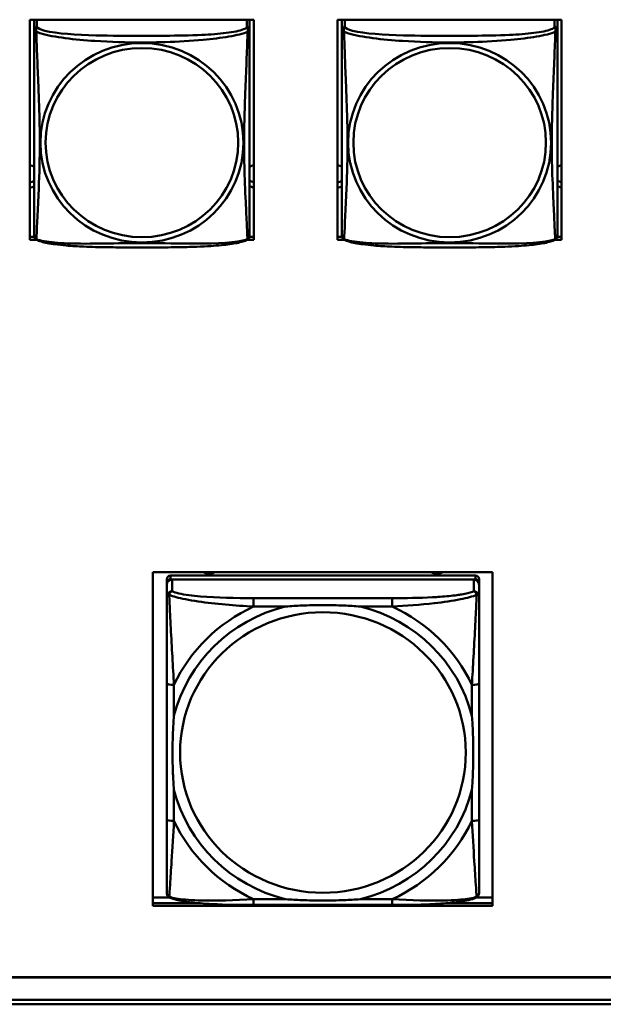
# Model space of a CAD drawing. Header units: inches. Extents: x 0.8 to 75.7, y -7.8 to 49.3.
# Tile 259 of 339: x 61.2 to 62.5, y 10.9 to 13.1. Entities that reach past the tile are written whole.
import ezdxf

# ---------------------------------------------------------------- set-up
doc = ezdxf.new("R2010")
doc.units = ezdxf.units.IN
doc.header["$MEASUREMENT"] = 0
doc.layers.add('Visible Edges(ROSSANSI)', color=7, linetype='Continuous', lineweight=50)
doc.layers.add('Visible Tangent Edges(ROSSANSI)', color=7, linetype='Continuous', lineweight=50)

msp = doc.modelspace()

# ---------------------------------------------------------------- linework, layer by layer
at = {"layer": 'Visible Edges(ROSSANSI)'}
for p, q in [((61.2308, 12.6071), (61.2308, 13.0896)), ((61.2308, 13.0896), (61.7223, 13.0896)), ((61.2408, 13.0861), (61.2408, 13.0685)), ((61.7132, 13.0685), (61.7132, 13.0861)), ((61.7223, 13.0896), (61.7223, 12.6071)), ((61.9058, 12.6071), (61.9058, 13.0896)), ((61.9058, 13.0896), (62.3973, 13.0896)), ((61.9158, 13.0861), (61.9158, 13.0685)), ((62.3882, 13.0685), (62.3882, 13.0861)), ((62.3973, 13.0896), (62.3973, 12.6071)), ((61.2308, 12.6132), (61.241, 12.6132)), ((61.713, 12.6132), (61.7223, 12.6132)), ((61.9058, 12.6132), (61.916, 12.6132)), ((62.388, 12.6132), (62.3973, 12.6132)), ((61.2456, 12.6071), (61.2308, 12.6071)), ((61.7223, 12.6071), (61.7084, 12.6071)), ((61.9206, 12.6071), (61.9058, 12.6071)), ((62.3973, 12.6071), (62.3834, 12.6071)), ((61.501, 11.1464), (61.501, 11.8779)), ((61.501, 11.8779), (62.2461, 11.8779)), ((62.2461, 11.8779), (62.2461, 11.1464)), ((61.5315, 11.8628), (61.5315, 11.8546)), ((61.5315, 11.1975), (61.5315, 11.8546)), ((62.2086, 11.8705), (61.5393, 11.8705)), ((61.5393, 11.8623), (62.2086, 11.8623)), ((62.2047, 11.8623), (61.5433, 11.8623)), ((62.2165, 11.8546), (62.2165, 11.8628)), ((62.2165, 11.8546), (62.2165, 11.8507)), ((61.5315, 11.8507), (61.5315, 11.8248)), ((62.2165, 11.8248), (62.2165, 11.8507)), ((61.6327, 11.8097), (61.6327, 11.8097)), ((61.5315, 11.6341), (61.5315, 11.3357)), ((62.2165, 11.3357), (62.2165, 11.6341)), ((61.501, 11.1645), (61.5378, 11.1645)), ((61.538, 11.1645), (61.5381, 11.1645)), ((62.2099, 11.1645), (62.21, 11.1645)), ((62.2102, 11.1645), (62.2461, 11.1645)), ((61.6002, 11.1525), (61.501, 11.1525)), ((61.501, 11.1525), (61.6006, 11.1525)), ((62.2461, 11.1464), (61.501, 11.1464)), ((62.026, 11.1483), (61.722, 11.1483)), ((62.1474, 11.1525), (62.2461, 11.1525)), ((62.2461, 11.1525), (62.1478, 11.1525)), ((56.4153, 10.9898), (69.0852, 10.9898)), ((69.0852, 10.9894), (56.4153, 10.9894)), ((56.4653, 10.9403), (69.1231, 10.9403)), ((69.1231, 10.9305), (56.4653, 10.9305))]:
    msp.add_line(p, q, dxfattribs=at)
for centre, start, end in [((61.2545, 12.6155), 180, 189.1496), ((61.6994, 12.6155), 350.8504, 360), ((61.9295, 12.6155), 180, 189.1496), ((62.3744, 12.6155), 350.8504, 360)]:
    msp.add_arc(centre, 0.0138, start, end, dxfattribs=at)
for centre, major_axis, start_param, end_param in [((61.2467, 13.0861), (-0.00591, 0), 5.637873, 6.283185), ((61.7073, 13.0861), (0.00591, 0), 0, 0.645312), ((61.9217, 13.0861), (-0.00591, 0), 5.637873, 6.283185), ((62.3823, 13.0861), (0.00591, 0), 0, 0.645312), ((61.2273, 12.7459), (0.0255, 0), 1.012755, 1.431657), ((61.7273, 12.7459), (0.0255, 0), 1.766847, 2.154575), ((61.9023, 12.7459), (0.0255, 0), 1.012755, 1.431657), ((62.4023, 12.7459), (0.0255, 0), 1.766847, 2.154575), ((61.2273, 12.7579), (0.0255, 0), 4.851528, 5.27043), ((61.2273, 12.7459), (-0.0255, 0), 1.709936, 2.128837), ((61.7273, 12.7579), (0.0255, 0), 4.12861, 4.516339), ((61.7273, 12.7459), (-0.0255, 0), 0.987017, 1.374746), ((61.9023, 12.7579), (0.0255, 0), 4.851528, 5.27043), ((61.9023, 12.7459), (-0.0255, 0), 1.709936, 2.128837), ((62.4023, 12.7579), (0.0255, 0), 4.12861, 4.516339), ((62.4023, 12.7459), (-0.0255, 0), 0.987017, 1.374746), ((61.6243, 11.8996), (-0.0255, 0), 1.052165, 2.089427), ((62.1243, 11.8996), (-0.0255, 0), 1.052165, 2.089427), ((61.5393, 11.8628), (-0.00787, 0), 4.712389, 6.283185), ((61.5393, 11.8546), (-0.00787, 0), 4.712389, 6.283185), ((61.5433, 11.8507), (-0.0118, 0), 4.712389, 6.283185), ((62.2047, 11.8507), (0.0118, 0), 0, 1.570796), ((62.2086, 11.8628), (0.00787, 0), 0, 1.570796), ((62.2086, 11.8546), (0.00787, 0), 0, 1.570796), ((61.5433, 11.8248), (-0.0118, 0), 4.712389, 6.283185), ((62.2047, 11.8248), (0.0118, 0), 0, 1.570796), ((61.5393, 11.1975), (-0.00787, 0), 0, 0.047273), ((62.2086, 11.1975), (0.00787, 0), 6.271813, 6.283185)]:
    msp.add_ellipse(centre, major_axis=major_axis, ratio=0.981793, start_param=start_param, end_param=end_param, dxfattribs=at)
for points, knots in [([(61.2408, 13.0685), (61.2408, 13.0659), (61.2408, 13.0613), (61.2408, 13.0552), (61.2408, 13.0439), (61.2408, 13.0275), (61.2408, 13.0096), (61.2408, 12.9918), (61.2408, 12.9726), (61.2408, 12.9534), (61.2408, 12.9263), (61.2408, 12.8991), (61.2408, 12.8724), (61.2408, 12.8556), (61.2408, 12.839), (61.2408, 12.8224), (61.2408, 12.7892), (61.2408, 12.756), (61.2408, 12.7237), (61.2408, 12.6836), (61.2408, 12.6431), (61.2408, 12.6245), (61.2408, 12.6188), (61.2408, 12.6155), (61.2408, 12.6155)], [0.325731, 0.325731, 0.325731, 0.325731, 0.404774, 0.404774, 0.404774, 0.550532, 0.550532, 0.550532, 0.69629, 0.69629, 0.69629, 0.902598, 0.902598, 0.902598, 1.03154, 1.03154, 1.03154, 1.289425, 1.289425, 1.289425, 1.610774, 1.610774, 1.610774, 1.710218, 1.710218, 1.710218, 1.710218]), ([(61.7132, 12.6155), (61.7132, 12.6155), (61.7132, 12.6164), (61.7132, 12.618), (61.7132, 12.6227), (61.7132, 12.6336), (61.7132, 12.6475), (61.7132, 12.6613), (61.7132, 12.6779), (61.7132, 12.6953), (61.7132, 12.7199), (61.7132, 12.7463), (61.7132, 12.7727), (61.7132, 12.7892), (61.7132, 12.8058), (61.7132, 12.8224), (61.7132, 12.8556), (61.7132, 12.8889), (61.7132, 12.9229), (61.7132, 12.9652), (61.7132, 13.011), (61.7132, 13.0426), (61.7132, 13.055), (61.7132, 13.0644), (61.7132, 13.0685)], [0.352862, 0.352862, 0.352862, 0.352862, 0.404774, 0.404774, 0.404774, 0.550532, 0.550532, 0.550532, 0.69629, 0.69629, 0.69629, 0.902598, 0.902598, 0.902598, 1.03154, 1.03154, 1.03154, 1.289425, 1.289425, 1.289425, 1.610774, 1.610774, 1.610774, 1.73735, 1.73735, 1.73735, 1.73735]), ([(61.9158, 13.0685), (61.9158, 13.0659), (61.9158, 13.0613), (61.9158, 13.0552), (61.9158, 13.0439), (61.9158, 13.0275), (61.9158, 13.0096), (61.9158, 12.9918), (61.9158, 12.9726), (61.9158, 12.9534), (61.9158, 12.9263), (61.9158, 12.8991), (61.9158, 12.8724), (61.9158, 12.8556), (61.9158, 12.839), (61.9158, 12.8224), (61.9158, 12.7892), (61.9158, 12.756), (61.9158, 12.7237), (61.9158, 12.6836), (61.9158, 12.6431), (61.9158, 12.6245), (61.9158, 12.6188), (61.9158, 12.6155), (61.9158, 12.6155)], [0.325731, 0.325731, 0.325731, 0.325731, 0.404774, 0.404774, 0.404774, 0.550532, 0.550532, 0.550532, 0.69629, 0.69629, 0.69629, 0.902598, 0.902598, 0.902598, 1.03154, 1.03154, 1.03154, 1.289425, 1.289425, 1.289425, 1.610774, 1.610774, 1.610774, 1.710218, 1.710218, 1.710218, 1.710218]), ([(62.3882, 12.6155), (62.3882, 12.6155), (62.3882, 12.6164), (62.3882, 12.618), (62.3882, 12.6227), (62.3882, 12.6336), (62.3882, 12.6475), (62.3882, 12.6613), (62.3882, 12.6779), (62.3882, 12.6953), (62.3882, 12.7199), (62.3882, 12.7463), (62.3882, 12.7727), (62.3882, 12.7892), (62.3882, 12.8058), (62.3882, 12.8224), (62.3882, 12.8556), (62.3882, 12.8889), (62.3882, 12.9229), (62.3882, 12.9652), (62.3882, 13.011), (62.3882, 13.0426), (62.3882, 13.055), (62.3882, 13.0644), (62.3882, 13.0685)], [0.352862, 0.352862, 0.352862, 0.352862, 0.404774, 0.404774, 0.404774, 0.550532, 0.550532, 0.550532, 0.69629, 0.69629, 0.69629, 0.902598, 0.902598, 0.902598, 1.03154, 1.03154, 1.03154, 1.289425, 1.289425, 1.289425, 1.610774, 1.610774, 1.610774, 1.73735, 1.73735, 1.73735, 1.73735]), ([(61.245, 12.6074), (61.2444, 12.6077), (61.2439, 12.6081), (61.243, 12.6089), (61.2426, 12.6093), (61.242, 12.6102), (61.2418, 12.6107), (61.2414, 12.6115), (61.2413, 12.6119), (61.2411, 12.6126), (61.241, 12.613), (61.2409, 12.6133)], [0.02273771, 0.02273771, 0.02273771, 0.02273771, 0.02954865, 0.02954865, 0.03635958, 0.03635958, 0.04317052, 0.04317052, 0.04998146, 0.04998146, 0.0567924, 0.0567924, 0.0567924, 0.0567924]), ([(61.709, 12.6074), (61.7096, 12.6077), (61.7101, 12.6081), (61.711, 12.6089), (61.7114, 12.6093), (61.712, 12.6102), (61.7122, 12.6107), (61.7126, 12.6115), (61.7127, 12.6119), (61.7129, 12.6126), (61.713, 12.613), (61.713, 12.6133)], [0.02273771, 0.02273771, 0.02273771, 0.02273771, 0.02954865, 0.02954865, 0.03635958, 0.03635958, 0.04317052, 0.04317052, 0.04998146, 0.04998146, 0.0567924, 0.0567924, 0.0567924, 0.0567924]), ([(61.92, 12.6074), (61.9194, 12.6077), (61.9189, 12.6081), (61.918, 12.6089), (61.9176, 12.6093), (61.917, 12.6102), (61.9168, 12.6107), (61.9164, 12.6115), (61.9163, 12.6119), (61.9161, 12.6126), (61.916, 12.613), (61.9159, 12.6133)], [0.02273771, 0.02273771, 0.02273771, 0.02273771, 0.02954865, 0.02954865, 0.03635958, 0.03635958, 0.04317052, 0.04317052, 0.04998146, 0.04998146, 0.0567924, 0.0567924, 0.0567924, 0.0567924]), ([(62.384, 12.6074), (62.3846, 12.6077), (62.3851, 12.6081), (62.386, 12.6089), (62.3864, 12.6093), (62.387, 12.6102), (62.3872, 12.6107), (62.3876, 12.6115), (62.3877, 12.6119), (62.3879, 12.6126), (62.388, 12.613), (62.388, 12.6133)], [0.02273771, 0.02273771, 0.02273771, 0.02273771, 0.02954865, 0.02954865, 0.03635958, 0.03635958, 0.04317052, 0.04317052, 0.04998146, 0.04998146, 0.0567924, 0.0567924, 0.0567924, 0.0567924]), ([(61.709, 12.6074), (61.7057, 12.6056), (61.7021, 12.6043), (61.6941, 12.6019), (61.6897, 12.6009), (61.6802, 12.599), (61.6752, 12.5981), (61.664, 12.5966), (61.6578, 12.5958), (61.6439, 12.5944), (61.6362, 12.5938), (61.6184, 12.5926), (61.6081, 12.5921), (61.5832, 12.5912), (61.5685, 12.5908), (61.5368, 12.5904), (61.5198, 12.5903), (61.4858, 12.5902), (61.4688, 12.5902), (61.4348, 12.5903), (61.4178, 12.5904), (61.3838, 12.5909), (61.3666, 12.5913), (61.3364, 12.5926), (61.3233, 12.5933), (61.3023, 12.5952), (61.2942, 12.596), (61.2806, 12.5979), (61.2749, 12.5988), (61.2648, 12.6008), (61.2604, 12.6018), (61.2522, 12.6042), (61.2485, 12.6055), (61.245, 12.6074)], [-1.678204, -1.678204, -1.678204, -1.678204, -1.629815, -1.629815, -1.580861, -1.580861, -1.532583, -1.532583, -1.479316, -1.479316, -1.416961, -1.416961, -1.337799, -1.337799, -1.226353, -1.226353, -1.09702, -1.09702, -0.967687, -0.967687, -0.838354, -0.838354, -0.709022, -0.709022, -0.60577, -0.60577, -0.53827, -0.53827, -0.483941, -0.483941, -0.435529, -0.435529, -0.384876, -0.384876, -0.384876, -0.384876]), ([(62.384, 12.6074), (62.3807, 12.6056), (62.3771, 12.6043), (62.3691, 12.6019), (62.3647, 12.6009), (62.3552, 12.599), (62.3502, 12.5981), (62.339, 12.5966), (62.3328, 12.5958), (62.3189, 12.5944), (62.3112, 12.5938), (62.2934, 12.5926), (62.2831, 12.5921), (62.2582, 12.5912), (62.2435, 12.5908), (62.2118, 12.5904), (62.1948, 12.5903), (62.1608, 12.5902), (62.1438, 12.5902), (62.1098, 12.5903), (62.0928, 12.5904), (62.0588, 12.5909), (62.0416, 12.5913), (62.0114, 12.5926), (61.9983, 12.5933), (61.9773, 12.5952), (61.9692, 12.596), (61.9556, 12.5979), (61.9499, 12.5988), (61.9398, 12.6008), (61.9354, 12.6018), (61.9272, 12.6042), (61.9235, 12.6055), (61.92, 12.6074)], [-1.678204, -1.678204, -1.678204, -1.678204, -1.629815, -1.629815, -1.580861, -1.580861, -1.532583, -1.532583, -1.479316, -1.479316, -1.416961, -1.416961, -1.337799, -1.337799, -1.226353, -1.226353, -1.09702, -1.09702, -0.967687, -0.967687, -0.838354, -0.838354, -0.709022, -0.709022, -0.60577, -0.60577, -0.53827, -0.53827, -0.483941, -0.483941, -0.435529, -0.435529, -0.384876, -0.384876, -0.384876, -0.384876]), ([(61.5315, 11.8248), (61.5315, 11.8235), (61.5315, 11.8221), (61.5315, 11.8129), (61.5315, 11.8028), (61.5315, 11.788), (61.5315, 11.7841), (61.5315, 11.7711), (61.5315, 11.7616), (61.5315, 11.7481), (61.5315, 11.7443), (61.5315, 11.7054), (61.5315, 11.6689), (61.5315, 11.6341)], [-0.5252205, -0.5252205, -0.5252205, -0.5252205, -0.5065022, -0.5065022, -0.4084798, -0.4084798, -0.3752494, -0.3752494, -0.3002876, -0.3002876, -0.2703772, -0.2703772, 0, 0, 0, 0]), ([(62.2165, 11.6341), (62.2165, 11.6727), (62.2165, 11.7237), (62.2165, 11.7901), (62.2165, 11.8144), (62.2165, 11.8248)], [0, 0, 0, 0, 0.300126, 0.3751575, 0.5252205, 0.5252205, 0.5252205, 0.5252205]), ([(61.7912, 11.8027), (61.7916, 11.8027), (61.792, 11.8028), (61.8041, 11.8037), (61.8157, 11.8044), (61.8429, 11.8055), (61.8584, 11.8059), (61.8895, 11.8059), (61.905, 11.8055), (61.9323, 11.8044), (61.9439, 11.8037), (61.956, 11.8028), (61.9564, 11.8027), (61.9567, 11.8027)], [-0.4163678, -0.4163678, -0.4163678, -0.4163678, -0.413424, -0.413424, -0.3242841, -0.3242841, -0.206712, -0.206712, -0.0891398, -0.0891398, 0, 0, 0.0029438, 0.0029438, 0.0029438, 0.0029438]), ([(61.5472, 11.4006), (61.5472, 11.401), (61.5472, 11.4014), (61.5463, 11.4132), (61.5456, 11.4247), (61.5444, 11.4514), (61.544, 11.4667), (61.544, 11.4972), (61.5444, 11.5124), (61.5456, 11.5391), (61.5463, 11.5505), (61.5472, 11.5624), (61.5472, 11.5628), (61.5472, 11.5631)], [-0.4163678, -0.4163678, -0.4163678, -0.4163678, -0.413424, -0.413424, -0.3242841, -0.3242841, -0.206712, -0.206712, -0.0891398, -0.0891398, 0, 0, 0.0029438, 0.0029438, 0.0029438, 0.0029438]), ([(62.2008, 11.5631), (62.2008, 11.5628), (62.2008, 11.5624), (62.2017, 11.5505), (62.2024, 11.5391), (62.2036, 11.5124), (62.2039, 11.4972), (62.2039, 11.4667), (62.2036, 11.4514), (62.2024, 11.4247), (62.2017, 11.4132), (62.2008, 11.4014), (62.2008, 11.401), (62.2008, 11.4006)], [-0.4163678, -0.4163678, -0.4163678, -0.4163678, -0.413424, -0.413424, -0.3242841, -0.3242841, -0.206712, -0.206712, -0.0891398, -0.0891398, 0, 0, 0.0029438, 0.0029438, 0.0029438, 0.0029438]), ([(61.5315, 11.3357), (61.5315, 11.3067), (61.5315, 11.2776), (61.5315, 11.2509), (61.5315, 11.2331), (61.5315, 11.2164), (61.5315, 11.2029), (61.5315, 11.1893), (61.5315, 11.1788), (61.5315, 11.1754)], [3.9382945, 3.9382945, 3.9382945, 3.9382945, 4.163389, 4.163389, 4.163389, 4.313452, 4.313452, 4.313452, 4.463515, 4.463515, 4.463515, 4.463515]), ([(62.2165, 11.1754), (62.2165, 11.1758), (62.2165, 11.1764), (62.2165, 11.177), (62.2165, 11.1803), (62.2165, 11.1865), (62.2165, 11.1942), (62.2165, 11.1969), (62.2165, 11.1998), (62.2165, 11.2028), (62.2165, 11.2123), (62.2165, 11.2234), (62.2165, 11.2352), (62.2165, 11.2403), (62.2165, 11.2455), (62.2165, 11.2509), (62.2165, 11.2775), (62.2165, 11.3067), (62.2165, 11.3357)], [-0.5252205, -0.5252205, -0.5252205, -0.5252205, -0.5065022, -0.5065022, -0.5065022, -0.4084798, -0.4084798, -0.4084798, -0.3750519, -0.3750519, -0.3750519, -0.2703772, -0.2703772, -0.2703772, -0.2250231, -0.2250231, -0.2250231, 0, 0, 0, 0]), ([(61.5391, 11.1638), (61.538, 11.1643), (61.5369, 11.165), (61.535, 11.1666), (61.5341, 11.1676), (61.5327, 11.1698), (61.5322, 11.171), (61.5316, 11.1734), (61.5315, 11.1744), (61.5315, 11.1754)], [0, 0, 0, 0, 0.00951361, 0.00951361, 0.01964413, 0.01964413, 0.03017496, 0.03017496, 0.03982728, 0.03982728, 0.03982728, 0.03982728]), ([(61.722, 11.1483), (61.6913, 11.1483), (61.6601, 11.1487), (61.6134, 11.1513), (61.5966, 11.1526), (61.5732, 11.1556), (61.5654, 11.1568), (61.551, 11.1598), (61.5446, 11.1616), (61.539, 11.1639)], [0, 0, 0, 0, 0.2339042, 0.2339042, 0.3694822, 0.3694822, 0.4455019, 0.4455019, 0.5257, 0.5257, 0.5257, 0.5257]), ([(62.2089, 11.1639), (62.2001, 11.1602), (62.1886, 11.1578), (62.1641, 11.1541), (62.1515, 11.1527), (62.1229, 11.1505), (62.1064, 11.1497), (62.0687, 11.1485), (62.0473, 11.1483), (62.026, 11.1483)], [0, 0, 0, 0, 0.1282055, 0.1282055, 0.2348611, 0.2348611, 0.3632627, 0.3632627, 0.525736, 0.525736, 0.525736, 0.525736]), ([(62.2165, 11.1754), (62.2165, 11.1743), (62.2164, 11.173), (62.2156, 11.1706), (62.2151, 11.1695), (62.2138, 11.1674), (62.2129, 11.1665), (62.211, 11.1649), (62.21, 11.1643), (62.2089, 11.1638)], [0, 0, 0, 0, 0.01131809, 0.01131809, 0.02081769, 0.02081769, 0.03070675, 0.03070675, 0.03982221, 0.03982221, 0.03982221, 0.03982221]), ([(61.9567, 11.1611), (61.9564, 11.161), (61.956, 11.161), (61.9439, 11.1601), (61.9323, 11.1595), (61.905, 11.1583), (61.8895, 11.158), (61.8584, 11.158), (61.8429, 11.1583), (61.8157, 11.1595), (61.8041, 11.1601), (61.792, 11.161), (61.7916, 11.161), (61.7912, 11.1611)], [-0.4163678, -0.4163678, -0.4163678, -0.4163678, -0.413424, -0.413424, -0.3242841, -0.3242841, -0.206712, -0.206712, -0.0891398, -0.0891398, 0, 0, 0.0029438, 0.0029438, 0.0029438, 0.0029438])]:
    msp.add_open_spline(points, degree=3, knots=knots, dxfattribs=at)
at = {"layer": 'Visible Tangent Edges(ROSSANSI)'}
for p, q in [((61.2467, 13.0743), (61.2467, 13.0896)), ((61.7073, 13.0896), (61.7073, 13.0743)), ((61.9217, 13.0743), (61.9217, 13.0896)), ((62.3823, 13.0896), (62.3823, 13.0743)), ((61.5393, 11.8623), (61.5393, 11.8705)), ((61.5433, 11.8364), (61.5433, 11.8623)), ((62.2047, 11.8623), (62.2047, 11.8364)), ((62.2086, 11.8705), (62.2086, 11.8623)), ((61.722, 11.8212), (61.722, 11.8027)), ((62.026, 11.8212), (61.722, 11.8212)), ((62.026, 11.8212), (62.026, 11.8027)), ((61.722, 11.8027), (61.7912, 11.8027)), ((61.9567, 11.8027), (62.026, 11.8027)), ((61.5472, 11.5631), (61.5472, 11.6311)), ((62.2008, 11.6311), (62.2008, 11.5631)), ((61.5472, 11.3327), (61.5472, 11.4006)), ((62.2008, 11.4006), (62.2008, 11.3327)), ((61.722, 11.1611), (61.722, 11.1483)), ((61.7912, 11.1611), (61.722, 11.1611)), ((62.026, 11.1611), (61.9567, 11.1611)), ((62.026, 11.1611), (62.026, 11.1483))]:
    msp.add_line(p, q, dxfattribs=at)
for centre, major_axis, ratio, start_param, end_param in [((61.2467, 13.0685), (-0.00591, 0), 0.981793, 4.712389, 6.283185), ((61.7073, 13.0685), (0.00591, 0), 0.981793, 0, 1.570796), ((61.9217, 13.0685), (-0.00591, 0), 0.981793, 4.712389, 6.283185), ((62.3823, 13.0685), (0.00591, 0), 0.981793, 0, 1.570796), ((61.874, 11.4819), (-0.3371, 0), 0.981793, 4.960405, 6.035169), ((61.874, 11.4819), (-0.3604, 0), 0.981793, 5.147686, 5.847888), ((61.874, 11.4819), (0.3371, 0), 0.981793, 0.248016, 1.32278), ((61.874, 11.4819), (-0.3604, 0), 0.981793, 3.57689, 4.277092), ((61.5472, 11.6341), (-0.0157, 0), 0.189952, 0, 1.570796), ((62.2008, 11.6341), (0.0157, 0), 0.189952, 4.712389, 6.283185), ((61.874, 11.4819), (-0.3371, 0), 0.981793, 0.248016, 1.32278), ((61.874, 11.4819), (0.3371, 0), 0.981793, 4.960405, 6.035169), ((61.5472, 11.3357), (-0.0157, 0), 0.189952, 0, 1.570796), ((62.2008, 11.3357), (0.0157, 0), 0.189952, 4.712389, 6.283185), ((61.874, 11.4819), (0.3604, 0), 0.981793, 3.57689, 4.277092), ((61.874, 11.4819), (0.3604, 0), 0.981793, 5.147686, 5.847888)]:
    msp.add_ellipse(centre, major_axis=major_axis, ratio=ratio, start_param=start_param, end_param=end_param, dxfattribs=at)
for centre, major_axis in [((61.477, 12.8198), (-0.2227, 0)), ((61.477, 12.82), (-0.2113, 0)), ((62.152, 12.8198), (-0.2227, 0)), ((62.152, 12.82), (-0.2113, 0)), ((61.874, 11.4826), (-0.3133, 0))]:
    msp.add_ellipse(centre, major_axis=major_axis, ratio=0.981793, dxfattribs=at)
for points, knots in [([(61.2408, 13.0685), (61.2408, 13.0682), (61.2408, 13.0679), (61.2408, 13.0675), (61.2409, 13.0673), (61.241, 13.067), (61.2411, 13.0669), (61.2412, 13.0667), (61.2413, 13.0666), (61.2415, 13.0663), (61.2417, 13.0661), (61.2423, 13.0656), (61.2428, 13.0652), (61.2439, 13.0643), (61.2445, 13.0638), (61.2453, 13.0632)], [-0.0844808, -0.0844808, -0.0844808, -0.0844808, -0.06943799, -0.06943799, -0.05587828, -0.05587828, -0.04740346, -0.04740346, -0.04210669, -0.04210669, -0.03151317, -0.03151317, -0.01456352, -0.01456352, 0.00026741, 0.00026741, 0.00026741, 0.00026741]), ([(61.2453, 13.0632), (61.2451, 13.0643), (61.245, 13.0653), (61.2449, 13.0673), (61.245, 13.0682), (61.2451, 13.0695), (61.2452, 13.07), (61.2454, 13.0706), (61.2455, 13.0708), (61.2456, 13.0713), (61.2457, 13.0716), (61.246, 13.0723), (61.2461, 13.0727), (61.2465, 13.0735), (61.2466, 13.0739), (61.2467, 13.0743)], [-0.00026741, -0.00026741, -0.00026741, -0.00026741, 0.01456352, 0.01456352, 0.03151317, 0.03151317, 0.04210669, 0.04210669, 0.04740346, 0.04740346, 0.05587828, 0.05587828, 0.06943799, 0.06943799, 0.0844808, 0.0844808, 0.0844808, 0.0844808]), ([(61.2453, 12.6082), (61.2454, 12.6098), (61.2456, 12.6121), (61.2457, 12.615), (61.2468, 12.6349), (61.2489, 12.678), (61.2506, 12.7195), (61.252, 12.7528), (61.253, 12.7863), (61.253, 12.8198), (61.253, 12.8365), (61.2528, 12.8533), (61.2523, 12.8703), (61.2517, 12.8975), (61.2505, 12.9256), (61.2493, 12.9541), (61.2485, 12.9743), (61.2477, 12.9948), (61.247, 13.014), (61.2462, 13.0331), (61.2456, 13.0508), (61.2453, 13.0632)], [-1.657319, -1.657319, -1.657319, -1.657319, -1.610774, -1.610774, -1.610774, -1.289425, -1.289425, -1.289425, -1.03154, -1.03154, -1.03154, -0.902598, -0.902598, -0.902598, -0.69629, -0.69629, -0.69629, -0.550532, -0.550532, -0.550532, -0.405761, -0.405761, -0.405761, -0.405761]), ([(61.2453, 13.0632), (61.2481, 13.0619), (61.2516, 13.0606), (61.2556, 13.0594), (61.2833, 13.0511), (61.3303, 13.0459), (61.3738, 13.043), (61.4087, 13.0407), (61.4429, 13.0397), (61.477, 13.0397), (61.494, 13.0397), (61.5111, 13.04), (61.5282, 13.0405), (61.5557, 13.0414), (61.5839, 13.043), (61.6115, 13.0455), (61.6311, 13.0473), (61.6504, 13.0496), (61.6677, 13.0526), (61.6849, 13.0555), (61.6998, 13.0592), (61.7087, 13.0632)], [-1.657319, -1.657319, -1.657319, -1.657319, -1.610774, -1.610774, -1.610774, -1.289425, -1.289425, -1.289425, -1.03154, -1.03154, -1.03154, -0.902598, -0.902598, -0.902598, -0.69629, -0.69629, -0.69629, -0.550532, -0.550532, -0.550532, -0.405761, -0.405761, -0.405761, -0.405761]), ([(61.7073, 13.0743), (61.7067, 13.0723), (61.704, 13.0703), (61.6996, 13.0685), (61.6915, 13.0652), (61.6776, 13.0625), (61.6614, 13.0605), (61.6453, 13.0585), (61.6271, 13.0572), (61.6085, 13.0563), (61.5821, 13.055), (61.5548, 13.0546), (61.5277, 13.0545), (61.5108, 13.0543), (61.4939, 13.0543), (61.477, 13.0543), (61.4431, 13.0543), (61.4093, 13.0543), (61.3756, 13.0552), (61.3336, 13.0563), (61.2897, 13.059), (61.2641, 13.0655), (61.254, 13.068), (61.2476, 13.0711), (61.2467, 13.0743)], [0.325731, 0.325731, 0.325731, 0.325731, 0.404774, 0.404774, 0.404774, 0.550532, 0.550532, 0.550532, 0.69629, 0.69629, 0.69629, 0.902598, 0.902598, 0.902598, 1.03154, 1.03154, 1.03154, 1.289425, 1.289425, 1.289425, 1.610774, 1.610774, 1.610774, 1.73735, 1.73735, 1.73735, 1.73735]), ([(61.7087, 13.0632), (61.7086, 13.0592), (61.7084, 13.0546), (61.7083, 13.0497), (61.7072, 13.0153), (61.705, 12.9661), (61.7033, 12.9221), (61.702, 12.8868), (61.701, 12.8532), (61.701, 12.8198), (61.701, 12.803), (61.7012, 12.7864), (61.7016, 12.7696), (61.7023, 12.7428), (61.7035, 12.7157), (61.7046, 12.6899), (61.7055, 12.6717), (61.7063, 12.6542), (61.707, 12.6395), (61.7077, 12.6249), (61.7083, 12.6132), (61.7087, 12.6082)], [-1.657319, -1.657319, -1.657319, -1.657319, -1.610774, -1.610774, -1.610774, -1.289425, -1.289425, -1.289425, -1.03154, -1.03154, -1.03154, -0.902598, -0.902598, -0.902598, -0.69629, -0.69629, -0.69629, -0.550532, -0.550532, -0.550532, -0.405761, -0.405761, -0.405761, -0.405761]), ([(61.7073, 13.0743), (61.7074, 13.0739), (61.7075, 13.0735), (61.7078, 13.0727), (61.708, 13.0723), (61.7083, 13.0716), (61.7084, 13.0713), (61.7085, 13.0708), (61.7086, 13.0706), (61.7087, 13.07), (61.7088, 13.0695), (61.709, 13.0682), (61.7091, 13.0673), (61.709, 13.0653), (61.7089, 13.0643), (61.7087, 13.0632)], [-0.0844808, -0.0844808, -0.0844808, -0.0844808, -0.06943799, -0.06943799, -0.05587828, -0.05587828, -0.04740346, -0.04740346, -0.04210669, -0.04210669, -0.03151317, -0.03151317, -0.01456352, -0.01456352, 0.00026741, 0.00026741, 0.00026741, 0.00026741]), ([(61.7087, 13.0632), (61.7094, 13.0638), (61.7101, 13.0643), (61.7112, 13.0652), (61.7117, 13.0656), (61.7123, 13.0661), (61.7125, 13.0663), (61.7127, 13.0666), (61.7127, 13.0667), (61.7129, 13.0669), (61.713, 13.067), (61.7131, 13.0673), (61.7131, 13.0675), (61.7132, 13.0679), (61.7132, 13.0682), (61.7132, 13.0685)], [-0.00026741, -0.00026741, -0.00026741, -0.00026741, 0.01456352, 0.01456352, 0.03151317, 0.03151317, 0.04210669, 0.04210669, 0.04740346, 0.04740346, 0.05587828, 0.05587828, 0.06943799, 0.06943799, 0.0844808, 0.0844808, 0.0844808, 0.0844808]), ([(61.9158, 13.0685), (61.9158, 13.0682), (61.9158, 13.0679), (61.9158, 13.0675), (61.9159, 13.0673), (61.916, 13.067), (61.9161, 13.0669), (61.9162, 13.0667), (61.9163, 13.0666), (61.9165, 13.0663), (61.9167, 13.0661), (61.9173, 13.0656), (61.9178, 13.0652), (61.9189, 13.0643), (61.9195, 13.0638), (61.9203, 13.0632)], [-0.0844808, -0.0844808, -0.0844808, -0.0844808, -0.06943799, -0.06943799, -0.05587828, -0.05587828, -0.04740346, -0.04740346, -0.04210669, -0.04210669, -0.03151317, -0.03151317, -0.01456352, -0.01456352, 0.00026741, 0.00026741, 0.00026741, 0.00026741]), ([(61.9203, 13.0632), (61.9201, 13.0643), (61.92, 13.0653), (61.9199, 13.0673), (61.92, 13.0682), (61.9201, 13.0695), (61.9202, 13.07), (61.9204, 13.0706), (61.9205, 13.0708), (61.9206, 13.0713), (61.9207, 13.0716), (61.921, 13.0723), (61.9211, 13.0727), (61.9215, 13.0735), (61.9216, 13.0739), (61.9217, 13.0743)], [-0.00026741, -0.00026741, -0.00026741, -0.00026741, 0.01456352, 0.01456352, 0.03151317, 0.03151317, 0.04210669, 0.04210669, 0.04740346, 0.04740346, 0.05587828, 0.05587828, 0.06943799, 0.06943799, 0.0844808, 0.0844808, 0.0844808, 0.0844808]), ([(61.9203, 12.6082), (61.9204, 12.6098), (61.9206, 12.6121), (61.9207, 12.615), (61.9218, 12.6349), (61.9239, 12.678), (61.9256, 12.7195), (61.927, 12.7528), (61.928, 12.7863), (61.928, 12.8198), (61.928, 12.8365), (61.9278, 12.8533), (61.9273, 12.8703), (61.9267, 12.8975), (61.9255, 12.9256), (61.9243, 12.9541), (61.9235, 12.9743), (61.9227, 12.9948), (61.922, 13.014), (61.9212, 13.0331), (61.9206, 13.0508), (61.9203, 13.0632)], [-1.657319, -1.657319, -1.657319, -1.657319, -1.610774, -1.610774, -1.610774, -1.289425, -1.289425, -1.289425, -1.03154, -1.03154, -1.03154, -0.902598, -0.902598, -0.902598, -0.69629, -0.69629, -0.69629, -0.550532, -0.550532, -0.550532, -0.405761, -0.405761, -0.405761, -0.405761]), ([(61.9203, 13.0632), (61.9231, 13.0619), (61.9266, 13.0606), (61.9306, 13.0594), (61.9583, 13.0511), (62.0053, 13.0459), (62.0488, 13.043), (62.0837, 13.0407), (62.1179, 13.0397), (62.152, 13.0397), (62.169, 13.0397), (62.1861, 13.04), (62.2032, 13.0405), (62.2307, 13.0414), (62.2589, 13.043), (62.2865, 13.0455), (62.3061, 13.0473), (62.3254, 13.0496), (62.3427, 13.0526), (62.3599, 13.0555), (62.3748, 13.0592), (62.3837, 13.0632)], [-1.657319, -1.657319, -1.657319, -1.657319, -1.610774, -1.610774, -1.610774, -1.289425, -1.289425, -1.289425, -1.03154, -1.03154, -1.03154, -0.902598, -0.902598, -0.902598, -0.69629, -0.69629, -0.69629, -0.550532, -0.550532, -0.550532, -0.405761, -0.405761, -0.405761, -0.405761]), ([(62.3823, 13.0743), (62.3817, 13.0723), (62.379, 13.0703), (62.3746, 13.0685), (62.3665, 13.0652), (62.3526, 13.0625), (62.3364, 13.0605), (62.3203, 13.0585), (62.3021, 13.0572), (62.2835, 13.0563), (62.2571, 13.055), (62.2298, 13.0546), (62.2027, 13.0545), (62.1858, 13.0543), (62.1689, 13.0543), (62.152, 13.0543), (62.1181, 13.0543), (62.0843, 13.0543), (62.0506, 13.0552), (62.0086, 13.0563), (61.9647, 13.059), (61.9391, 13.0655), (61.929, 13.068), (61.9226, 13.0711), (61.9217, 13.0743)], [0.325731, 0.325731, 0.325731, 0.325731, 0.404774, 0.404774, 0.404774, 0.550532, 0.550532, 0.550532, 0.69629, 0.69629, 0.69629, 0.902598, 0.902598, 0.902598, 1.03154, 1.03154, 1.03154, 1.289425, 1.289425, 1.289425, 1.610774, 1.610774, 1.610774, 1.73735, 1.73735, 1.73735, 1.73735]), ([(62.3837, 13.0632), (62.3836, 13.0592), (62.3834, 13.0546), (62.3833, 13.0497), (62.3822, 13.0153), (62.38, 12.9661), (62.3783, 12.9221), (62.377, 12.8868), (62.376, 12.8532), (62.376, 12.8198), (62.376, 12.803), (62.3762, 12.7864), (62.3766, 12.7696), (62.3773, 12.7428), (62.3785, 12.7157), (62.3796, 12.6899), (62.3805, 12.6717), (62.3813, 12.6542), (62.382, 12.6395), (62.3827, 12.6249), (62.3833, 12.6132), (62.3837, 12.6082)], [-1.657319, -1.657319, -1.657319, -1.657319, -1.610774, -1.610774, -1.610774, -1.289425, -1.289425, -1.289425, -1.03154, -1.03154, -1.03154, -0.902598, -0.902598, -0.902598, -0.69629, -0.69629, -0.69629, -0.550532, -0.550532, -0.550532, -0.405761, -0.405761, -0.405761, -0.405761]), ([(62.3823, 13.0743), (62.3824, 13.0739), (62.3825, 13.0735), (62.3828, 13.0727), (62.383, 13.0723), (62.3833, 13.0716), (62.3834, 13.0713), (62.3835, 13.0708), (62.3836, 13.0706), (62.3837, 13.07), (62.3838, 13.0695), (62.384, 13.0682), (62.3841, 13.0673), (62.384, 13.0653), (62.3839, 13.0643), (62.3837, 13.0632)], [-0.0844808, -0.0844808, -0.0844808, -0.0844808, -0.06943799, -0.06943799, -0.05587828, -0.05587828, -0.04740346, -0.04740346, -0.04210669, -0.04210669, -0.03151317, -0.03151317, -0.01456352, -0.01456352, 0.00026741, 0.00026741, 0.00026741, 0.00026741]), ([(62.3837, 13.0632), (62.3844, 13.0638), (62.3851, 13.0643), (62.3862, 13.0652), (62.3867, 13.0656), (62.3873, 13.0661), (62.3875, 13.0663), (62.3877, 13.0666), (62.3877, 13.0667), (62.3879, 13.0669), (62.388, 13.067), (62.3881, 13.0673), (62.3881, 13.0675), (62.3882, 13.0679), (62.3882, 13.0682), (62.3882, 13.0685)], [-0.00026741, -0.00026741, -0.00026741, -0.00026741, 0.01456352, 0.01456352, 0.03151317, 0.03151317, 0.04210669, 0.04210669, 0.04740346, 0.04740346, 0.05587828, 0.05587828, 0.06943799, 0.06943799, 0.0844808, 0.0844808, 0.0844808, 0.0844808]), ([(61.2453, 12.6082), (61.2445, 12.6084), (61.2439, 12.6087), (61.2428, 12.6095), (61.2423, 12.61), (61.2417, 12.6109), (61.2415, 12.6113), (61.2413, 12.6118), (61.2412, 12.612), (61.2411, 12.6126), (61.241, 12.6129), (61.241, 12.6132), (61.2409, 12.6133), (61.2409, 12.6133)], [-0.00026741, -0.00026741, -0.00026741, -0.00026741, 0.01456352, 0.01456352, 0.03151317, 0.03151317, 0.04210669, 0.04210669, 0.04740346, 0.04740346, 0.05587828, 0.05587828, 0.0567924, 0.0567924, 0.0567924, 0.0567924]), ([(61.713, 12.6133), (61.713, 12.6133), (61.713, 12.6132), (61.713, 12.6129), (61.7129, 12.6126), (61.7127, 12.612), (61.7127, 12.6118), (61.7125, 12.6113), (61.7123, 12.6109), (61.7117, 12.61), (61.7112, 12.6095), (61.7101, 12.6087), (61.7094, 12.6084), (61.7087, 12.6082)], [-0.0567924, -0.0567924, -0.0567924, -0.0567924, -0.05587828, -0.05587828, -0.04740346, -0.04740346, -0.04210669, -0.04210669, -0.03151317, -0.03151317, -0.01456352, -0.01456352, 0.00026741, 0.00026741, 0.00026741, 0.00026741]), ([(61.9203, 12.6082), (61.9195, 12.6084), (61.9189, 12.6087), (61.9178, 12.6095), (61.9173, 12.61), (61.9167, 12.6109), (61.9165, 12.6113), (61.9163, 12.6118), (61.9162, 12.612), (61.9161, 12.6126), (61.916, 12.6129), (61.916, 12.6132), (61.9159, 12.6133), (61.9159, 12.6133)], [-0.00026741, -0.00026741, -0.00026741, -0.00026741, 0.01456352, 0.01456352, 0.03151317, 0.03151317, 0.04210669, 0.04210669, 0.04740346, 0.04740346, 0.05587828, 0.05587828, 0.0567924, 0.0567924, 0.0567924, 0.0567924]), ([(62.388, 12.6133), (62.388, 12.6133), (62.388, 12.6132), (62.388, 12.6129), (62.3879, 12.6126), (62.3877, 12.612), (62.3877, 12.6118), (62.3875, 12.6113), (62.3873, 12.6109), (62.3867, 12.61), (62.3862, 12.6095), (62.3851, 12.6087), (62.3844, 12.6084), (62.3837, 12.6082)], [-0.0567924, -0.0567924, -0.0567924, -0.0567924, -0.05587828, -0.05587828, -0.04740346, -0.04740346, -0.04210669, -0.04210669, -0.03151317, -0.03151317, -0.01456352, -0.01456352, 0.00026741, 0.00026741, 0.00026741, 0.00026741]), ([(61.245, 12.6074), (61.2449, 12.6074), (61.2449, 12.6074), (61.245, 12.6076), (61.2451, 12.6079), (61.2453, 12.6082)], [-0.02273771, -0.02273771, -0.02273771, -0.02273771, -0.01456352, -0.01456352, 0.00026741, 0.00026741, 0.00026741, 0.00026741]), ([(61.7087, 12.6082), (61.7058, 12.6072), (61.7023, 12.6062), (61.6983, 12.6053), (61.6707, 12.5991), (61.6237, 12.5981), (61.5802, 12.5986), (61.5453, 12.5989), (61.5111, 12.5999), (61.477, 12.5999), (61.4599, 12.5999), (61.4429, 12.5997), (61.4257, 12.5994), (61.3982, 12.5989), (61.3701, 12.5983), (61.3424, 12.5985), (61.3229, 12.5987), (61.3035, 12.5993), (61.2862, 12.6009), (61.2691, 12.6024), (61.2541, 12.6049), (61.2453, 12.6082)], [-1.657319, -1.657319, -1.657319, -1.657319, -1.610774, -1.610774, -1.610774, -1.289425, -1.289425, -1.289425, -1.03154, -1.03154, -1.03154, -0.902598, -0.902598, -0.902598, -0.69629, -0.69629, -0.69629, -0.550532, -0.550532, -0.550532, -0.405761, -0.405761, -0.405761, -0.405761]), ([(61.7087, 12.6082), (61.7089, 12.6079), (61.709, 12.6076), (61.709, 12.6074), (61.709, 12.6074), (61.709, 12.6074)], [-0.00026741, -0.00026741, -0.00026741, -0.00026741, 0.01456352, 0.01456352, 0.02273771, 0.02273771, 0.02273771, 0.02273771]), ([(61.92, 12.6074), (61.9199, 12.6074), (61.9199, 12.6074), (61.92, 12.6076), (61.9201, 12.6079), (61.9203, 12.6082)], [-0.02273771, -0.02273771, -0.02273771, -0.02273771, -0.01456352, -0.01456352, 0.00026741, 0.00026741, 0.00026741, 0.00026741]), ([(62.3837, 12.6082), (62.3808, 12.6072), (62.3773, 12.6062), (62.3733, 12.6053), (62.3457, 12.5991), (62.2987, 12.5981), (62.2552, 12.5986), (62.2203, 12.5989), (62.1861, 12.5999), (62.152, 12.5999), (62.1349, 12.5999), (62.1179, 12.5997), (62.1007, 12.5994), (62.0732, 12.5989), (62.0451, 12.5983), (62.0174, 12.5985), (61.9979, 12.5987), (61.9785, 12.5993), (61.9612, 12.6009), (61.9441, 12.6024), (61.9291, 12.6049), (61.9203, 12.6082)], [-1.657319, -1.657319, -1.657319, -1.657319, -1.610774, -1.610774, -1.610774, -1.289425, -1.289425, -1.289425, -1.03154, -1.03154, -1.03154, -0.902598, -0.902598, -0.902598, -0.69629, -0.69629, -0.69629, -0.550532, -0.550532, -0.550532, -0.405761, -0.405761, -0.405761, -0.405761]), ([(62.3837, 12.6082), (62.3839, 12.6079), (62.384, 12.6076), (62.384, 12.6074), (62.384, 12.6074), (62.384, 12.6074)], [-0.00026741, -0.00026741, -0.00026741, -0.00026741, 0.01456352, 0.01456352, 0.02273771, 0.02273771, 0.02273771, 0.02273771]), ([(61.5368, 11.8285), (61.5368, 11.8285), (61.5368, 11.8285), (61.5378, 11.8326), (61.5399, 11.8355), (61.5433, 11.8364)], [-0.00012312, -0.00012312, -0.00012312, -0.00012312, 0, 0, 0.02627331, 0.02627331, 0.02627331, 0.02627331]), ([(61.722, 11.8212), (61.6826, 11.8212), (61.6317, 11.822), (61.5706, 11.8284), (61.5503, 11.8328), (61.5433, 11.8364)], [0, 0, 0, 0, 0.300126, 0.3751575, 0.5252205, 0.5252205, 0.5252205, 0.5252205]), ([(62.2047, 11.8364), (62.2038, 11.8359), (62.2028, 11.8355), (62.2018, 11.8351), (62.1962, 11.8329), (62.1879, 11.8309), (62.1783, 11.8293), (62.175, 11.8287), (62.1716, 11.8282), (62.168, 11.8277), (62.1567, 11.8262), (62.1442, 11.825), (62.1313, 11.8241), (62.1257, 11.8237), (62.12, 11.8233), (62.1143, 11.823), (62.0857, 11.8216), (62.0555, 11.8212), (62.026, 11.8212)], [-0.5252205, -0.5252205, -0.5252205, -0.5252205, -0.5065022, -0.5065022, -0.5065022, -0.4084798, -0.4084798, -0.4084798, -0.3750533, -0.3750533, -0.3750533, -0.2703772, -0.2703772, -0.2703772, -0.225029, -0.225029, -0.225029, 0, 0, 0, 0]), ([(62.2047, 11.8364), (62.2081, 11.8355), (62.2102, 11.8326), (62.2112, 11.8285), (62.2112, 11.8285), (62.2112, 11.8285)], [-0.02627331, -0.02627331, -0.02627331, -0.02627331, 0, 0, 0.00011755, 0.00011755, 0.00011755, 0.00011755]), ([(61.5315, 11.8248), (61.5315, 11.8272), (61.5334, 11.8283), (61.5367, 11.8285), (61.5367, 11.8285), (61.5368, 11.8285)], [-0.02627331, -0.02627331, -0.02627331, -0.02627331, 0, 0, 0.00012312, 0.00012312, 0.00012312, 0.00012312]), ([(61.5472, 11.6311), (61.545, 11.6708), (61.5418, 11.7245), (61.5383, 11.793), (61.5372, 11.8172), (61.5368, 11.8285)], [0, 0, 0, 0, 0.300126, 0.3751575, 0.5007311, 0.5007311, 0.5007311, 0.5007311]), ([(61.5368, 11.8285), (61.545, 11.8249), (61.5652, 11.8195), (61.6279, 11.8091), (61.6816, 11.8049), (61.722, 11.8027)], [-0.5007312, -0.5007312, -0.5007312, -0.5007312, -0.3751575, -0.300126, 0, 0, 0, 0]), ([(62.026, 11.8027), (62.0563, 11.8043), (62.1087, 11.8082), (62.1749, 11.8175), (62.2029, 11.8249), (62.2112, 11.8285)], [0, 0, 0, 0, 0.2250945, 0.3751575, 0.5007417, 0.5007417, 0.5007417, 0.5007417]), ([(62.2112, 11.8285), (62.2108, 11.8172), (62.2097, 11.793), (62.2062, 11.7244), (62.2029, 11.6708), (62.2008, 11.6311)], [-0.5007314, -0.5007314, -0.5007314, -0.5007314, -0.3751575, -0.300126, 0, 0, 0, 0]), ([(62.2112, 11.8285), (62.2112, 11.8285), (62.2113, 11.8285), (62.2146, 11.8283), (62.2165, 11.8272), (62.2165, 11.8248)], [-0.0001221, -0.0001221, -0.0001221, -0.0001221, 0, 0, 0.02627331, 0.02627331, 0.02627331, 0.02627331]), ([(61.5368, 11.1663), (61.5372, 11.1713), (61.5387, 11.1929), (61.5424, 11.2523), (61.5456, 11.3029), (61.5472, 11.3327)], [-4.4390359, -4.4390359, -4.4390359, -4.4390359, -4.313452, -4.163389, -3.9382945, -3.9382945, -3.9382945, -3.9382945]), ([(62.2008, 11.3327), (62.2024, 11.3029), (62.2055, 11.2523), (62.2093, 11.1929), (62.2108, 11.1713), (62.2112, 11.1663)], [0, 0, 0, 0, 0.2250945, 0.3751575, 0.5007415, 0.5007415, 0.5007415, 0.5007415]), ([(61.5368, 11.1663), (61.5367, 11.1663), (61.5367, 11.1663), (61.5334, 11.1682), (61.5315, 11.1711), (61.5315, 11.1754)], [-0.00011747, -0.00011747, -0.00011747, -0.00011747, 0, 0, 0.02627331, 0.02627331, 0.02627331, 0.02627331]), ([(61.539, 11.1638), (61.538, 11.1643), (61.5373, 11.1651), (61.5368, 11.1663), (61.5368, 11.1663), (61.5368, 11.1663)], [-0.01275394, -0.01275394, -0.01275394, -0.01275394, 0, 0, 0.00012213, 0.00012213, 0.00012213, 0.00012213]), ([(61.722, 11.1611), (61.6816, 11.1589), (61.6279, 11.1567), (61.5652, 11.1603), (61.545, 11.1635), (61.5368, 11.1663)], [0, 0, 0, 0, 0.300126, 0.3751575, 0.5007309, 0.5007309, 0.5007309, 0.5007309]), ([(62.2112, 11.1663), (62.203, 11.1635), (62.1828, 11.1603), (62.12, 11.1567), (62.0664, 11.1589), (62.026, 11.1611)], [-4.4390256, -4.4390256, -4.4390256, -4.4390256, -4.313452, -4.2384205, -3.9382945, -3.9382945, -3.9382945, -3.9382945]), ([(62.2112, 11.1663), (62.2112, 11.1663), (62.2112, 11.1663), (62.2107, 11.1651), (62.21, 11.1643), (62.2089, 11.1638)], [-0.00012212, -0.00012212, -0.00012212, -0.00012212, 0, 0, 0.012754, 0.012754, 0.012754, 0.012754]), ([(62.2165, 11.1754), (62.2165, 11.1711), (62.2146, 11.1682), (62.2113, 11.1663), (62.2112, 11.1663), (62.2112, 11.1663)], [-0.02627331, -0.02627331, -0.02627331, -0.02627331, 0, 0, 0.00011751, 0.00011751, 0.00011751, 0.00011751])]:
    msp.add_open_spline(points, degree=3, knots=knots, dxfattribs=at)

doc.saveas('drawing.dxf')
